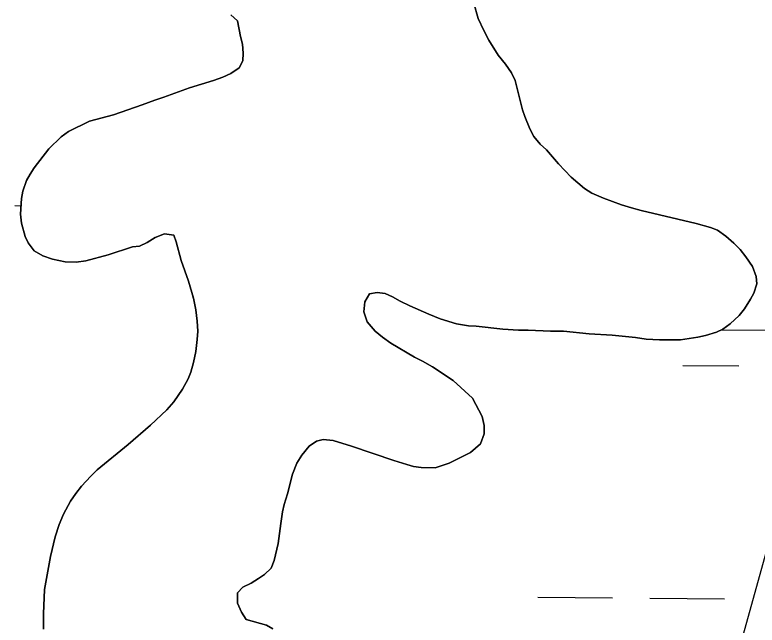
# Model space of a CAD drawing. Extents: x 3271442 to 3309282, y 752266 to 777610.
# Drawn here: x 3306515.8 to 3306834.4, y 766669.3 to 766931.2 of the extents above; entities that cross this region are included whole.
import ezdxf

# ---------------------------------------------------------------- set-up
doc = ezdxf.new("R2010")
doc.units = 0
for name, color, linetype in [('V-SITE-VEGE', 7, 'Continuous'), ('V-TOPO-SHOR', 7, 'Continuous'), ('V-WETL-SWMP', 7, 'Continuous')]:
    doc.layers.add(name, color=color, linetype=linetype)

msp = doc.modelspace()

# ---------------------------------------------------------------- linework, layer by layer
at = {"layer": 'V-SITE-VEGE'}
for p, q in [((3306714.66, 766929.55), (3306712.82, 766936.26)), ((3306608.44, 766931.18), (3306611.34, 766928.68)), ((3306611.34, 766928.68), (3306612.65, 766921.83)), ((3306717.02, 766924.41), (3306714.66, 766929.55)), ((3306719.25, 766920.33), (3306717.02, 766924.41)), ((3306612.65, 766921.83), (3306613.56, 766918.54)), ((3306613.56, 766918.54), (3306613.82, 766914.72)), ((3306723.2, 766913.88), (3306719.25, 766920.33)), ((3306613.82, 766914.72), (3306613.69, 766911.44)), ((3306613.69, 766911.44), (3306612.1, 766908.41)), ((3306726.35, 766910.06), (3306723.2, 766913.88)), ((3306612.1, 766908.41), (3306608.55, 766906.05)), ((3306728.98, 766906.24), (3306726.35, 766910.06)), ((3306608.55, 766906.05), (3306605.13, 766904.47)), ((3306730.55, 766903.08), (3306728.98, 766906.24)), ((3306601.04, 766903.03), (3306590.78, 766899.88)), ((3306605.13, 766904.47), (3306601.04, 766903.03)), ((3306733.7, 766890.44), (3306730.55, 766903.08)), ((3306590.78, 766899.88), (3306579.72, 766895.81)), ((3306579.72, 766895.81), (3306575.9, 766894.63)), ((3306570.5, 766892.53), (3306558.13, 766888.33)), ((3306575.9, 766894.63), (3306570.5, 766892.53)), ((3306734.62, 766887.55), (3306733.7, 766890.44)), ((3306558.13, 766888.33), (3306547.86, 766885.58)), ((3306736.85, 766882.28), (3306734.62, 766887.55)), ((3306547.86, 766885.58), (3306538.77, 766881.11)), ((3306538.77, 766881.11), (3306535.61, 766878.88)), ((3306738.56, 766878.99), (3306736.85, 766882.28)), ((3306535.61, 766878.88), (3306530.34, 766873.76)), ((3306741.32, 766875.69), (3306738.56, 766878.99)), ((3306530.34, 766873.76), (3306524.02, 766865.6)), ((3306743.94, 766873.33), (3306741.32, 766875.69)), ((3306749.2, 766867.27), (3306743.94, 766873.33)), ((3306754.59, 766861.6), (3306749.2, 766867.27)), ((3306524.02, 766865.6), (3306522.31, 766862.84)), ((3306522.31, 766862.84), (3306520.85, 766860.08)), ((3306760.25, 766856.73), (3306754.59, 766861.6)), ((3306520.85, 766860.08), (3306519.27, 766855.47)), ((3306519.27, 766855.47), (3306518.61, 766852.45)), ((3306763.4, 766854.62), (3306760.25, 766856.73)), ((3306768.4, 766852.51), (3306763.4, 766854.62)), ((3306518.61, 766852.45), (3306518.21, 766845.6)), ((3306776.16, 766849.73), (3306768.4, 766852.51)), ((3306780.5, 766848.41), (3306776.16, 766849.73)), ((3306784.58, 766847.22), (3306780.5, 766848.41)), ((3306518.21, 766845.6), (3306518.6, 766841.79)), ((3306808.27, 766841.67), (3306784.58, 766847.22)), ((3306518.6, 766841.79), (3306520.17, 766836.13)), ((3306814.32, 766839.95), (3306808.27, 766841.67)), ((3306817.34, 766838.77), (3306814.32, 766839.95)), ((3306821.02, 766836.26), (3306817.34, 766838.77)), ((3306520.17, 766836.13), (3306521.48, 766833.36)), ((3306572.56, 766833.54), (3306576.07, 766835.6)), ((3306576.07, 766835.6), (3306579.98, 766837.22)), ((3306579.98, 766837.22), (3306583.97, 766836.64)), ((3306583.97, 766836.64), (3306584.97, 766833.75)), ((3306824.44, 766833.23), (3306821.02, 766836.26)), ((3306521.48, 766833.36), (3306524.11, 766829.94)), ((3306555.83, 766828.19), (3306566.27, 766831.59)), ((3306566.27, 766831.59), (3306569.35, 766831.92)), ((3306569.35, 766831.92), (3306572.56, 766833.54)), ((3306584.97, 766833.75), (3306587.16, 766825.85)), ((3306827.07, 766830.46), (3306824.44, 766833.23)), ((3306524.11, 766829.94), (3306527.79, 766827.83)), ((3306829.57, 766827.3), (3306827.07, 766830.46)), ((3306527.79, 766827.83), (3306532, 766826.38)), ((3306532, 766826.38), (3306537.4, 766825.19)), ((3306537.4, 766825.19), (3306542.14, 766825.05)), ((3306542.14, 766825.05), (3306546.22, 766825.7)), ((3306546.22, 766825.7), (3306555.83, 766828.19)), ((3306587.16, 766825.85), (3306590.31, 766816.9)), ((3306832.46, 766823.22), (3306829.57, 766827.3)), ((3306834.04, 766818.88), (3306832.46, 766823.22)), ((3306834.29, 766815.72), (3306834.04, 766818.88)), ((3306590.31, 766816.9), (3306592.4, 766809.66)), ((3306832.98, 766811.77), (3306834.29, 766815.72)), ((3306592.4, 766809.66), (3306593.45, 766804.66)), ((3306665.97, 766808), (3306667.95, 766811.42)), ((3306667.95, 766811.42), (3306671.24, 766812.07)), ((3306671.24, 766812.07), (3306674.79, 766811.68)), ((3306674.79, 766811.68), (3306677.95, 766810.23)), ((3306677.95, 766810.23), (3306681.23, 766808.38)), ((3306831.52, 766809.14), (3306832.98, 766811.77)), ((3306665.57, 766803.79), (3306665.97, 766808)), ((3306681.23, 766808.38), (3306685.31, 766806.4)), ((3306685.31, 766806.4), (3306693.47, 766802.71)), ((3306829.02, 766805.07), (3306831.52, 766809.14)), ((3306593.45, 766804.66), (3306594.1, 766799.79)), ((3306667.01, 766799.45), (3306665.57, 766803.79)), ((3306826.65, 766802.17), (3306829.02, 766805.07)), ((3306594.1, 766799.79), (3306594.36, 766795.44)), ((3306693.47, 766802.71), (3306698.33, 766800.73)), ((3306698.33, 766800.73), (3306705.31, 766798.62)), ((3306822.83, 766798.62), (3306826.65, 766802.17)), ((3306670.43, 766795.49), (3306667.01, 766799.45)), ((3306705.31, 766798.62), (3306710.44, 766797.69)), ((3306710.44, 766797.69), (3306713.73, 766797.55)), ((3306713.73, 766797.55), (3306725.31, 766796.36)), ((3306819.67, 766796.26), (3306822.83, 766798.62)), ((3306594.36, 766795.44), (3306594.1, 766791.89)), ((3306673.58, 766792.86), (3306670.43, 766795.49)), ((3306725.31, 766796.36), (3306732.02, 766795.95)), ((3306732.02, 766795.95), (3306736.1, 766795.95)), ((3306736.1, 766795.95), (3306745.71, 766795.42)), ((3306745.71, 766795.42), (3306751.23, 766795.41)), ((3306751.23, 766795.41), (3306762.29, 766794.34)), ((3306762.29, 766794.34), (3306772.16, 766793.81)), ((3306772.16, 766793.81), (3306782.16, 766792.74)), ((3306809, 766792.85), (3306812.29, 766793.63)), ((3306812.29, 766793.63), (3306816.9, 766795.07)), ((3306816.9, 766795.07), (3306819.67, 766796.26)), ((3306594.1, 766791.89), (3306593.43, 766786.76)), ((3306677.13, 766790.35), (3306673.58, 766792.86)), ((3306687.4, 766784.29), (3306677.13, 766790.35)), ((3306782.16, 766792.74), (3306786.76, 766792.08)), ((3306786.76, 766792.08), (3306792.55, 766791.68)), ((3306792.55, 766791.68), (3306801.5, 766791.8)), ((3306801.5, 766791.8), (3306809, 766792.85)), ((3306593.43, 766786.76), (3306592.51, 766782.02)), ((3306690.81, 766782.58), (3306687.4, 766784.29)), ((3306592.51, 766782.02), (3306591.32, 766777.94)), ((3306695.02, 766780.2), (3306690.81, 766782.58)), ((3306591.32, 766777.94), (3306590.13, 766775.05)), ((3306703.96, 766774.27), (3306695.02, 766780.2)), ((3306590.13, 766775.05), (3306587.76, 766770.58)), ((3306712.25, 766766.76), (3306703.96, 766774.27)), ((3306587.76, 766770.58), (3306584.07, 766765.18)), ((3306584.07, 766765.18), (3306581.04, 766761.77)), ((3306716.32, 766758.86), (3306712.25, 766766.76)), ((3306581.04, 766761.77), (3306574.05, 766755.19)), ((3306717.24, 766755.05), (3306716.32, 766758.86)), ((3306574.05, 766755.19), (3306564.44, 766746.91)), ((3306717.23, 766751.36), (3306717.24, 766755.05)), ((3306645.24, 766748.28), (3306648.14, 766749.06)), ((3306648.14, 766749.06), (3306652.48, 766748.53)), ((3306715.65, 766747.15), (3306717.23, 766751.36)), ((3306564.44, 766746.91), (3306551.14, 766736)), ((3306638.92, 766742.23), (3306642.08, 766746.17)), ((3306642.08, 766746.17), (3306645.24, 766748.28)), ((3306652.48, 766748.53), (3306660.25, 766746.15)), ((3306660.25, 766746.15), (3306678.53, 766739.95)), ((3306711.3, 766743.47), (3306715.65, 766747.15)), ((3306702.22, 766738.87), (3306711.3, 766743.47)), ((3306636.81, 766738.81), (3306638.92, 766742.23)), ((3306678.53, 766739.95), (3306684.06, 766738.23)), ((3306551.14, 766736), (3306548.37, 766733.25)), ((3306634.96, 766734.07), (3306636.81, 766738.81)), ((3306684.06, 766738.23), (3306686.95, 766737.44)), ((3306686.95, 766737.44), (3306690.24, 766736.91)), ((3306690.24, 766736.91), (3306696.16, 766736.9)), ((3306696.16, 766736.9), (3306702.22, 766738.87)), ((3306548.37, 766733.25), (3306544.42, 766728.9)), ((3306632.85, 766725.65), (3306634.96, 766734.07)), ((3306544.42, 766728.9), (3306541.91, 766725.88)), ((3306541.91, 766725.88), (3306539.67, 766722.59)), ((3306631.4, 766721.05), (3306632.85, 766725.65)), ((3306539.67, 766722.59), (3306536.64, 766716.94)), ((3306630.73, 766717.89), (3306631.4, 766721.05)), ((3306536.64, 766716.94), (3306534.79, 766712.46)), ((3306629.94, 766713.02), (3306630.73, 766717.89)), ((3306534.79, 766712.46), (3306533.08, 766707.2)), ((3306628.88, 766704.34), (3306629.94, 766713.02)), ((3306533.08, 766707.2), (3306531.09, 766698.78)), ((3306627.16, 766697.1), (3306628.88, 766704.34)), ((3306531.09, 766698.78), (3306528.58, 766684.57)), ((3306625.84, 766693.81), (3306627.16, 766697.1)), ((3306622.94, 766691.05), (3306625.84, 766693.81)), ((3306617.28, 766687.37), (3306620.44, 766689.34)), ((3306620.44, 766689.34), (3306622.94, 766691.05)), ((3306611.35, 766683.17), (3306613.72, 766685.67)), ((3306613.72, 766685.67), (3306617.28, 766687.37)), ((3306528.58, 766684.57), (3306528.04, 766674.18)), ((3306611.35, 766678.82), (3306611.35, 766683.17)), ((3306613.06, 766674.88), (3306611.35, 766678.82)), ((3306528.04, 766674.18), (3306528.03, 766667.6)), ((3306615.03, 766671.72), (3306613.06, 766674.88)), ((3306623.84, 766669.34), (3306615.03, 766671.72)), ((3306626.47, 766667.76), (3306623.84, 766669.34))]:
    msp.add_line(p, q, dxfattribs=at)
at = {"layer": 'V-TOPO-SHOR'}
for points in [[(3306712.82, 766936.26), (3306714.66, 766929.55), (3306717.02, 766924.41), (3306719.25, 766920.33), (3306723.2, 766913.88), (3306726.35, 766910.06), (3306728.98, 766906.24), (3306730.55, 766903.08), (3306733.7, 766890.44), (3306734.62, 766887.55), (3306736.85, 766882.28), (3306738.56, 766878.99), (3306741.32, 766875.69), (3306743.94, 766873.33), (3306749.2, 766867.27), (3306754.59, 766861.6), (3306760.25, 766856.73), (3306763.4, 766854.62), (3306768.4, 766852.51), (3306776.16, 766849.73), (3306780.5, 766848.41), (3306784.58, 766847.22), (3306808.27, 766841.67), (3306814.32, 766839.95), (3306817.34, 766838.77), (3306821.02, 766836.26), (3306824.44, 766833.23), (3306827.07, 766830.46), (3306829.57, 766827.3), (3306832.46, 766823.22), (3306834.04, 766818.88), (3306834.29, 766815.72), (3306832.98, 766811.77), (3306831.52, 766809.14), (3306829.02, 766805.07), (3306826.65, 766802.17), (3306822.83, 766798.62), (3306819.67, 766796.26), (3306816.9, 766795.07), (3306812.29, 766793.63), (3306809, 766792.85), (3306801.5, 766791.8), (3306792.55, 766791.68), (3306786.76, 766792.08), (3306782.16, 766792.74), (3306772.16, 766793.81), (3306762.29, 766794.34), (3306751.23, 766795.41), (3306745.71, 766795.42), (3306736.1, 766795.95), (3306732.02, 766795.95), (3306725.31, 766796.36), (3306713.73, 766797.55), (3306710.44, 766797.69), (3306705.31, 766798.62), (3306698.33, 766800.73), (3306693.47, 766802.71), (3306685.31, 766806.4), (3306681.23, 766808.38), (3306677.95, 766810.23), (3306674.79, 766811.68)], [(3306547.86, 766885.58), (3306558.13, 766888.33), (3306570.5, 766892.53), (3306575.9, 766894.63), (3306579.72, 766895.81), (3306590.78, 766899.88), (3306601.04, 766903.03), (3306605.13, 766904.47), (3306608.55, 766906.05), (3306612.1, 766908.41), (3306613.69, 766911.44), (3306613.82, 766914.72), (3306613.56, 766918.54), (3306612.65, 766921.83), (3306611.34, 766928.68), (3306608.44, 766931.18)], [(3306528.03, 766667.6), (3306528.04, 766674.18), (3306528.58, 766684.57), (3306531.09, 766698.78), (3306533.08, 766707.2), (3306534.79, 766712.46), (3306536.64, 766716.94), (3306539.67, 766722.59), (3306541.91, 766725.88), (3306544.42, 766728.9), (3306548.37, 766733.24), (3306551.14, 766736), (3306564.44, 766746.91), (3306574.05, 766755.19), (3306581.04, 766761.77), (3306584.07, 766765.18), (3306587.76, 766770.58), (3306590.13, 766775.05), (3306591.32, 766777.94), (3306592.51, 766782.02), (3306593.43, 766786.76), (3306594.1, 766791.89), (3306594.36, 766795.44), (3306594.1, 766799.79), (3306593.45, 766804.66), (3306592.41, 766809.66), (3306590.31, 766816.9), (3306587.16, 766825.85), (3306584.97, 766833.75), (3306583.97, 766836.64), (3306579.98, 766837.22), (3306576.07, 766835.6), (3306572.56, 766833.54), (3306569.35, 766831.92), (3306566.27, 766831.59), (3306555.83, 766828.19), (3306546.22, 766825.7), (3306542.14, 766825.05), (3306537.4, 766825.19), (3306532, 766826.38), (3306527.79, 766827.83), (3306524.11, 766829.94), (3306521.48, 766833.36), (3306520.17, 766836.13), (3306518.6, 766841.79), (3306518.21, 766845.6), (3306518.61, 766852.45), (3306519.27, 766855.47), (3306520.85, 766860.08), (3306522.31, 766862.84), (3306524.02, 766865.6), (3306530.34, 766873.76), (3306535.61, 766878.88), (3306538.77, 766881.11), (3306547.86, 766885.58)], [(3306674.79, 766811.68), (3306671.24, 766812.07), (3306667.95, 766811.42), (3306665.97, 766808), (3306665.57, 766803.79), (3306667.01, 766799.45), (3306670.43, 766795.49), (3306673.58, 766792.86), (3306677.13, 766790.35), (3306687.4, 766784.29), (3306690.81, 766782.58), (3306695.02, 766780.2), (3306703.96, 766774.27), (3306712.25, 766766.76), (3306716.32, 766758.86), (3306717.24, 766755.04), (3306717.23, 766751.36), (3306715.65, 766747.15), (3306711.3, 766743.47), (3306702.22, 766738.87), (3306696.16, 766736.9), (3306690.24, 766736.91), (3306686.95, 766737.44), (3306684.06, 766738.23), (3306678.53, 766739.95), (3306660.25, 766746.15), (3306652.48, 766748.53), (3306648.14, 766749.06), (3306645.24, 766748.28), (3306642.08, 766746.17), (3306638.92, 766742.23), (3306636.81, 766738.81), (3306634.96, 766734.07), (3306632.85, 766725.65), (3306631.4, 766721.05), (3306630.73, 766717.89), (3306629.94, 766713.02), (3306628.88, 766704.34), (3306627.16, 766697.1), (3306625.84, 766693.81), (3306622.94, 766691.05), (3306620.44, 766689.34), (3306617.28, 766687.37), (3306613.72, 766685.67), (3306611.35, 766683.17), (3306611.35, 766678.82), (3306613.06, 766674.88), (3306615.03, 766671.72), (3306623.84, 766669.34), (3306626.47, 766667.76)]]:
    msp.add_lwpolyline(points, dxfattribs=at)
at = {"layer": 'V-WETL-SWMP'}
for p, q in [((3306714.66, 766929.55), (3306712.82, 766936.26)), ((3306608.44, 766931.18), (3306611.34, 766928.68)), ((3306611.34, 766928.68), (3306612.65, 766921.83)), ((3306717.02, 766924.41), (3306714.66, 766929.55)), ((3306719.25, 766920.33), (3306717.02, 766924.41)), ((3306612.65, 766921.83), (3306613.56, 766918.54)), ((3306613.56, 766918.54), (3306613.82, 766914.73)), ((3306723.2, 766913.88), (3306719.25, 766920.33)), ((3306613.82, 766914.73), (3306613.69, 766911.44)), ((3306613.69, 766911.44), (3306612.1, 766908.41)), ((3306726.35, 766910.06), (3306723.2, 766913.88)), ((3306612.1, 766908.41), (3306608.55, 766906.05)), ((3306728.98, 766906.24), (3306726.35, 766910.06)), ((3306608.55, 766906.05), (3306605.13, 766904.47)), ((3306730.55, 766903.08), (3306728.98, 766906.24)), ((3306601.04, 766903.03), (3306590.78, 766899.88)), ((3306605.13, 766904.47), (3306601.04, 766903.03)), ((3306733.7, 766890.44), (3306730.55, 766903.08)), ((3306590.78, 766899.88), (3306579.72, 766895.81)), ((3306579.72, 766895.81), (3306575.9, 766894.63)), ((3306570.5, 766892.53), (3306558.13, 766888.33)), ((3306575.9, 766894.63), (3306570.5, 766892.53)), ((3306734.62, 766887.55), (3306733.7, 766890.44)), ((3306558.13, 766888.33), (3306547.86, 766885.58)), ((3306736.85, 766882.28), (3306734.62, 766887.55)), ((3306547.86, 766885.58), (3306538.77, 766881.11)), ((3306538.77, 766881.11), (3306535.61, 766878.88)), ((3306738.56, 766878.99), (3306736.85, 766882.28)), ((3306535.61, 766878.88), (3306530.34, 766873.75)), ((3306741.32, 766875.69), (3306738.56, 766878.99)), ((3306530.34, 766873.75), (3306524.02, 766865.6)), ((3306743.95, 766873.32), (3306741.32, 766875.69)), ((3306749.2, 766867.26), (3306743.95, 766873.32)), ((3306754.59, 766861.6), (3306749.2, 766867.26)), ((3306524.02, 766865.6), (3306522.31, 766862.84)), ((3306522.31, 766862.84), (3306520.85, 766860.08)), ((3306760.25, 766856.72), (3306754.59, 766861.6)), ((3306520.85, 766860.08), (3306519.27, 766855.47)), ((3306519.27, 766855.47), (3306518.61, 766852.45)), ((3306763.4, 766854.62), (3306760.25, 766856.72)), ((3306768.4, 766852.51), (3306763.4, 766854.62)), ((3306518.61, 766852.45), (3306518.21, 766845.6)), ((3306776.16, 766849.73), (3306768.4, 766852.51)), ((3306515.8, 766849.33), (3306518.42, 766849.3)), ((3306780.5, 766848.41), (3306776.16, 766849.73)), ((3306784.58, 766847.22), (3306780.5, 766848.41)), ((3306518.21, 766845.6), (3306518.6, 766841.79)), ((3306808.27, 766841.67), (3306784.58, 766847.22)), ((3306518.6, 766841.79), (3306520.17, 766836.13)), ((3306814.32, 766839.95), (3306808.27, 766841.67)), ((3306817.34, 766838.77), (3306814.32, 766839.95)), ((3306821.02, 766836.26), (3306817.34, 766838.77)), ((3306520.17, 766836.13), (3306521.48, 766833.36)), ((3306572.56, 766833.54), (3306576.07, 766835.6)), ((3306576.07, 766835.6), (3306579.98, 766837.22)), ((3306579.98, 766837.22), (3306583.97, 766836.64)), ((3306583.97, 766836.64), (3306584.97, 766833.75)), ((3306824.44, 766833.23), (3306821.02, 766836.26)), ((3306521.48, 766833.36), (3306524.11, 766829.94)), ((3306555.83, 766828.19), (3306566.27, 766831.59)), ((3306566.27, 766831.59), (3306569.35, 766831.92)), ((3306569.35, 766831.92), (3306572.56, 766833.54)), ((3306584.97, 766833.75), (3306587.16, 766825.85)), ((3306827.07, 766830.46), (3306824.44, 766833.23)), ((3306524.11, 766829.94), (3306527.79, 766827.83)), ((3306829.57, 766827.3), (3306827.07, 766830.46)), ((3306527.79, 766827.83), (3306532, 766826.38)), ((3306532, 766826.38), (3306537.4, 766825.19)), ((3306537.4, 766825.19), (3306542.14, 766825.05)), ((3306542.14, 766825.05), (3306546.22, 766825.7)), ((3306546.22, 766825.7), (3306555.83, 766828.19)), ((3306587.16, 766825.85), (3306590.31, 766816.9)), ((3306832.46, 766823.22), (3306829.57, 766827.3)), ((3306834.04, 766818.88), (3306832.46, 766823.22)), ((3306834.29, 766815.72), (3306834.04, 766818.88)), ((3306590.31, 766816.9), (3306592.41, 766809.66)), ((3306832.97, 766811.77), (3306834.29, 766815.72)), ((3306592.41, 766809.66), (3306593.45, 766804.66)), ((3306665.97, 766808), (3306667.95, 766811.42)), ((3306667.95, 766811.42), (3306671.24, 766812.07)), ((3306671.24, 766812.07), (3306674.79, 766811.68)), ((3306674.79, 766811.68), (3306677.95, 766810.22)), ((3306677.95, 766810.22), (3306681.23, 766808.38)), ((3306831.52, 766809.14), (3306832.97, 766811.77)), ((3306665.57, 766803.79), (3306665.97, 766808)), ((3306681.23, 766808.38), (3306685.31, 766806.4)), ((3306685.31, 766806.4), (3306693.47, 766802.71)), ((3306829.02, 766805.06), (3306831.52, 766809.14)), ((3306593.45, 766804.66), (3306594.1, 766799.79)), ((3306667.01, 766799.45), (3306665.57, 766803.79)), ((3306826.65, 766802.17), (3306829.02, 766805.06)), ((3306594.1, 766799.79), (3306594.36, 766795.44)), ((3306693.47, 766802.71), (3306698.33, 766800.73)), ((3306698.33, 766800.73), (3306705.31, 766798.61)), ((3306822.83, 766798.62), (3306826.65, 766802.17)), ((3306866.04, 766800.99), (3306827.09, 766660.86)), ((3306670.43, 766795.49), (3306667.01, 766799.45)), ((3306705.31, 766798.61), (3306710.44, 766797.69)), ((3306710.44, 766797.69), (3306713.73, 766797.55)), ((3306713.73, 766797.55), (3306725.31, 766796.36)), ((3306819.67, 766796.26), (3306822.83, 766798.62)), ((3306594.36, 766795.44), (3306594.1, 766791.89)), ((3306673.58, 766792.86), (3306670.43, 766795.49)), ((3306725.31, 766796.36), (3306732.02, 766795.95)), ((3306732.02, 766795.95), (3306736.1, 766795.95)), ((3306736.1, 766795.95), (3306745.71, 766795.41)), ((3306745.71, 766795.41), (3306751.23, 766795.41)), ((3306751.23, 766795.41), (3306762.29, 766794.34)), ((3306762.29, 766794.34), (3306772.16, 766793.81)), ((3306772.16, 766793.81), (3306782.16, 766792.74)), ((3306809, 766792.85), (3306812.29, 766793.63)), ((3306812.29, 766793.63), (3306816.9, 766795.07)), ((3306816.9, 766795.07), (3306819.67, 766796.26)), ((3306819.26, 766796.08), (3306864.57, 766795.71)), ((3306594.1, 766791.89), (3306593.43, 766786.76)), ((3306677.14, 766790.35), (3306673.58, 766792.86)), ((3306687.39, 766784.29), (3306677.14, 766790.35)), ((3306782.16, 766792.74), (3306786.76, 766792.08)), ((3306786.76, 766792.08), (3306792.55, 766791.68)), ((3306792.55, 766791.68), (3306801.5, 766791.8)), ((3306801.5, 766791.8), (3306809, 766792.85)), ((3306593.43, 766786.76), (3306592.51, 766782.02)), ((3306690.81, 766782.57), (3306687.39, 766784.29)), ((3306592.51, 766782.02), (3306591.32, 766777.94)), ((3306695.02, 766780.2), (3306690.81, 766782.57)), ((3306802.56, 766780.79), (3306826.56, 766780.59)), ((3306591.32, 766777.94), (3306590.13, 766775.05)), ((3306703.96, 766774.27), (3306695.02, 766780.2)), ((3306590.13, 766775.05), (3306587.76, 766770.58)), ((3306712.25, 766766.76), (3306703.96, 766774.27)), ((3306587.76, 766770.58), (3306584.07, 766765.19)), ((3306584.07, 766765.19), (3306581.04, 766761.77)), ((3306716.32, 766758.86), (3306712.25, 766766.76)), ((3306581.04, 766761.77), (3306574.05, 766755.19)), ((3306717.24, 766755.04), (3306716.32, 766758.86)), ((3306574.05, 766755.19), (3306564.44, 766746.91)), ((3306717.23, 766751.36), (3306717.24, 766755.04)), ((3306645.24, 766748.28), (3306648.14, 766749.06)), ((3306648.14, 766749.06), (3306652.48, 766748.53)), ((3306715.65, 766747.15), (3306717.23, 766751.36)), ((3306564.44, 766746.91), (3306551.14, 766736)), ((3306638.92, 766742.23), (3306642.08, 766746.17)), ((3306642.08, 766746.17), (3306645.24, 766748.28)), ((3306652.48, 766748.53), (3306660.24, 766746.15)), ((3306660.24, 766746.15), (3306678.53, 766739.95)), ((3306711.3, 766743.47), (3306715.65, 766747.15)), ((3306702.22, 766738.87), (3306711.3, 766743.47)), ((3306636.81, 766738.81), (3306638.92, 766742.23)), ((3306678.53, 766739.95), (3306684.06, 766738.23)), ((3306551.14, 766736), (3306548.37, 766733.24)), ((3306634.96, 766734.07), (3306636.81, 766738.81)), ((3306684.06, 766738.23), (3306686.95, 766737.44)), ((3306686.95, 766737.44), (3306690.24, 766736.91)), ((3306690.24, 766736.91), (3306696.16, 766736.9)), ((3306696.16, 766736.9), (3306702.22, 766738.87)), ((3306548.37, 766733.24), (3306544.42, 766728.9)), ((3306632.85, 766725.65), (3306634.96, 766734.07)), ((3306544.42, 766728.9), (3306541.91, 766725.88)), ((3306541.91, 766725.88), (3306539.67, 766722.59)), ((3306631.4, 766721.05), (3306632.85, 766725.65)), ((3306539.67, 766722.59), (3306536.64, 766716.94)), ((3306630.73, 766717.89), (3306631.4, 766721.05)), ((3306536.64, 766716.94), (3306534.79, 766712.46)), ((3306629.94, 766713.02), (3306630.73, 766717.89)), ((3306534.79, 766712.46), (3306533.08, 766707.2)), ((3306628.88, 766704.34), (3306629.94, 766713.02)), ((3306533.08, 766707.2), (3306531.09, 766698.78)), ((3306627.16, 766697.1), (3306628.88, 766704.34)), ((3306531.09, 766698.78), (3306528.58, 766684.57)), ((3306625.84, 766693.81), (3306627.16, 766697.1)), ((3306622.94, 766691.05), (3306625.84, 766693.81)), ((3306617.28, 766687.37), (3306620.44, 766689.34)), ((3306620.44, 766689.34), (3306622.94, 766691.05)), ((3306611.35, 766683.17), (3306613.72, 766685.67)), ((3306613.72, 766685.67), (3306617.28, 766687.37)), ((3306528.58, 766684.57), (3306528.04, 766674.18)), ((3306611.35, 766678.83), (3306611.35, 766683.17)), ((3306613.06, 766674.88), (3306611.35, 766678.83)), ((3306740.33, 766681.3), (3306772.33, 766681.03)), ((3306788.33, 766680.9), (3306820.32, 766680.64)), ((3306528.04, 766674.18), (3306528.03, 766667.6)), ((3306615.03, 766671.71), (3306613.06, 766674.88)), ((3306623.84, 766669.34), (3306615.03, 766671.71))]:
    msp.add_line(p, q, dxfattribs=at)

doc.saveas('drawing.dxf')
